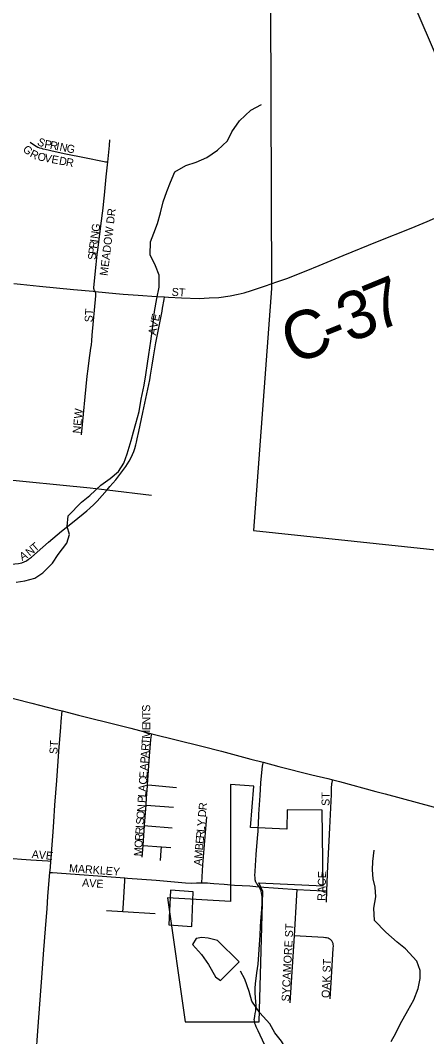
# Model space of a CAD drawing. Extents: x 1451455 to 1749751, y 218250 to 574981.
# Drawn here: x 1570313 to 1572855, y 315654 to 322002 of the extents above; entities that cross this region are included whole.
import ezdxf

# ---------------------------------------------------------------- set-up
doc = ezdxf.new("R2010")
doc.units = 0
for name, color, linetype in [('GM_X_City_Street', 7, 'Continuous'), ('GM_X_City_Street_Text', 7, 'Continuous'), ('GM_X_Corporation', 7, 'Continuous'), ('GM_X_County_Road', 7, 'Continuous'), ('GM_X_County_Road_Text', 7, 'Continuous'), ('GM_X_Minor_Lake', 7, 'Continuous'), ('GM_X_Minor_River', 7, 'Continuous'), ('GM_X_State_Route', 7, 'Continuous')]:
    doc.layers.add(name, color=color, linetype=linetype)

msp = doc.modelspace()

# ---------------------------------------------------------------- linework, layer by layer
at = {"layer": 'GM_X_City_Street'}
for points in [[(1570859.9, 321116.4), (1570869.8, 321220.3), (1570872.5, 321256.2)], [(1570373.4, 321241.5), (1570395.9, 321225.6), (1570411.1, 321216.2), (1570422.5, 321210.7), (1570433.6, 321206.3), (1570445.1, 321202.6), (1570453.3, 321200.3), (1570469.1, 321196.4), (1570530.4, 321182.2), (1570598.1, 321168.1), (1570714.1, 321145.2), (1570837.8, 321119.8), (1570846.5, 321118.3), (1570853.7, 321117.2), (1570859.9, 321116.4)], [(1570780.6, 320309.2), (1570777.3, 320315.3), (1570775.4, 320318.9), (1570774, 320322), (1570772.9, 320326), (1570772.6, 320331.9), (1570772.9, 320334.2), (1570787.3, 320476.8), (1570793.6, 320538.4), (1570798.9, 320582.1), (1570812.7, 320684.5), (1570820.7, 320749.2), (1570826.5, 320797.4), (1570830.1, 320829), (1570834.8, 320873.4), (1570838.5, 320909.3), (1570850.5, 321024.5), (1570858.3, 321099.5), (1570859.9, 321116.4)], [(1570272.3, 320359), (1570314, 320354.4), (1570433.3, 320341.6), (1570645.1, 320321.4), (1570769.2, 320310.4), (1570780.6, 320309.2)], [(1570696.1, 319412.1), (1570731.2, 319779.9), (1570736.3, 319825.7), (1570743, 319877.1), (1570754.8, 319953.9), (1570757.6, 319975), (1570760.2, 319999.9), (1570763, 320036.4), (1570785.4, 320281.2), (1570785.3, 320291.7), (1570784.7, 320297.4), (1570783.6, 320302.2), (1570780.6, 320309.2)], [(1570780.6, 320309.2), (1570909.3, 320296.6), (1570955, 320292.6), (1571049.8, 320285), (1571164.3, 320276.7), (1571214.6, 320274)], [(1570855.4, 319069.4), (1570873.4, 319089.7), (1570909.2, 319131.1), (1570948.6, 319181.4), (1570973, 319215.1), (1570993.4, 319247.8), (1571006.2, 319271.1), (1571015.1, 319290.8), (1571022.6, 319309.8), (1571028.7, 319328.4), (1571035.6, 319351.3), (1571040, 319368), (1571044.1, 319388), (1571053.8, 319433.6), (1571079.5, 319553.4), (1571122.4, 319755.8), (1571128, 319785.1), (1571137.9, 319848.4), (1571145.7, 319899.5), (1571160.4, 319987.4), (1571199.2, 320186.1), (1571202.7, 320205.2), (1571212.1, 320259.1), (1571214.6, 320274)], [(1571214.6, 320274), (1571239.7, 320272.7), (1571321.6, 320269.1), (1571430.6, 320265.3), (1571494, 320268.2), (1571553.8, 320271.7), (1571625.8, 320281), (1571674.3, 320291), (1571712.8, 320299.5)], [(1570157, 319140.3), (1570750, 319082.1), (1570855.4, 319069.4)], [(1570103, 318600.2), (1570111.9, 318600.4), (1570219.9, 318604.6), (1570252.7, 318606), (1570278.6, 318606.8), (1570300.9, 318609.7), (1570322.7, 318614.6), (1570337.6, 318619.8), (1570351.3, 318627.2), (1570363.9, 318635.7), (1570381.9, 318649.9), (1570488.2, 318743.1), (1570569.3, 318811.3), (1570649.1, 318874.8), (1570728.9, 318938.8), (1570747, 318954.2), (1570772.7, 318977.4), (1570792.7, 318998.9), (1570855.4, 319069.4)], [(1570855.4, 319069.4), (1571132.4, 319035.9)], [(1570503.7, 316750.3), (1570505, 316770.6), (1570517.4, 316934), (1570522.2, 316996.1), (1570529.4, 317100.8), (1570540.7, 317254.5), (1570554.1, 317434.4), (1570559.4, 317512.8), (1570565.5, 317584.5), (1570568.7, 317623.4), (1570574, 317688.4)], [(1571108.7, 317227.4), (1571121.5, 317405.2), (1571125.6, 317457.4), (1571129.2, 317509.1), (1571131.1, 317524.2), (1571134, 317537), (1571136.3, 317546.7)], [(1571806.8, 316590.2), (1571794.5, 316606.3), (1571791.2, 316610.8), (1571788.6, 316614.9), (1571787.2, 316617.4), (1571785.7, 316620.6), (1571784.4, 316623.6), (1571783.5, 316626.2), (1571783, 316629.1), (1571782.3, 316632.8), (1571781.7, 316637.7), (1571780.9, 316646.5), (1571780.5, 316662.6), (1571781.1, 316683.2), (1571783.7, 316726.1), (1571785.9, 316755.5), (1571788.9, 316792), (1571796.5, 316893.7), (1571799.7, 316936.8), (1571801.3, 316959.6), (1571802.2, 316979.5), (1571804.6, 317044.8), (1571812.5, 317161.5), (1571817.8, 317239.7), (1571823.1, 317303.3), (1571827.6, 317344.8), (1571828.9, 317354.1), (1571830.8, 317362.5), (1571832, 317368)], [(1572230.5, 316564.5), (1572237.2, 316720.8), (1572238.9, 316755.8), (1572249.2, 316958.3), (1572258.3, 317166.8), (1572259.8, 317209.6), (1572261, 317229.6), (1572261.6, 317236.2), (1572262.7, 317242.4), (1572265, 317251.8), (1572266.5, 317258.5)], [(1571099.2, 317100.7), (1571102.6, 317146.2), (1571108.2, 317219.7), (1571108.7, 317227.4)], [(1571108.7, 317227.4), (1571136.2, 317224.8), (1571289.3, 317210.5)], [(1571089.5, 316972.6), (1571089.8, 316975.9), (1571099.2, 317100.7)], [(1571099.2, 317100.7), (1571270.2, 317086.7)], [(1571448.1, 316615.9), (1571455, 316727.5), (1571480.1, 317027.4)], [(1571080.7, 316849.2), (1571089.5, 316972.6)], [(1571089.5, 316972.6), (1571109.4, 316971.1), (1571261.7, 316959.5)], [(1571075.5, 316775.2), (1571080.7, 316849.2)], [(1571080.7, 316849.2), (1571195.8, 316839.7)], [(1571190.2, 316754.4), (1571194.3, 316817.2), (1571195.8, 316839.7)], [(1571195.8, 316839.7), (1571254.3, 316834.9)], [(1570194.5, 316772.9), (1570215.2, 316771.3), (1570319.9, 316762.9), (1570378.8, 316758.4), (1570485.8, 316751.5), (1570503.7, 316750.3)], [(1570498, 316680), (1570501, 316711.7), (1570503.7, 316750.3)], [(1570404.9, 315439.1), (1570406, 315455.1), (1570411.2, 315540.2), (1570422.8, 315690.6), (1570442.1, 315968.4), (1570447.1, 316022.3), (1570457.6, 316169.3), (1570472.8, 316355.6), (1570479.6, 316453.7), (1570485.2, 316532.2), (1570497.9, 316679.1), (1570498, 316680)], [(1570498, 316680), (1570513.8, 316678.9), (1570967.2, 316646.3)], [(1570954.3, 316435.8), (1570955.5, 316455.5), (1570966, 316627.4), (1570967.2, 316646.3)], [(1570967.2, 316646.3), (1570982.9, 316645.1), (1571162.4, 316631), (1571346.5, 316615), (1571383.2, 316614), (1571413.9, 316614.7), (1571448.1, 316615.9)], [(1571448.1, 316615.9), (1571465, 316616), (1571482.6, 316615.1), (1571500.6, 316613.7), (1571523, 316611.8), (1571588.5, 316606.6)], [(1571588.5, 316606.6), (1571651.6, 316601.5), (1571749, 316596), (1571767.5, 316594.7), (1571786, 316592.8), (1571806.8, 316590.2)], [(1571840, 315606.4), (1571799.4, 315691.8), (1571788.2, 315715.1), (1571782.9, 315728), (1571780.3, 315735.9), (1571779.1, 315740.4), (1571778.2, 315744.3), (1571776.9, 315753.1), (1571776.4, 315761.3), (1571776.7, 315768.6), (1571778.6, 315781.8), (1571781.9, 315798.5), (1571784.9, 315814.9), (1571786.4, 315827.1), (1571787.3, 315848), (1571783.5, 315896.8), (1571782.6, 315927.7), (1571782.3, 315957.9), (1571784.1, 315985.3), (1571792.8, 316052.8), (1571799.9, 316107.4), (1571811.6, 316258.5), (1571813.7, 316289.2), (1571815.9, 316341.5), (1571817.9, 316375.1), (1571823.2, 316450.6), (1571825, 316485.9), (1571825.4, 316501.4), (1571825.1, 316519.3), (1571824.6, 316527.8), (1571823.2, 316539.8), (1571821, 316552.9), (1571819.6, 316561.3), (1571818.5, 316566.1), (1571817.4, 316569.6), (1571815.3, 316574.9), (1571811.3, 316582.7), (1571806.8, 316590.2)], [(1571806.8, 316590.2), (1572044.5, 316574.1)], [(1572027.4, 316285), (1572042.3, 316538.8), (1572044.5, 316574.1)], [(1572044.5, 316574.1), (1572207.6, 316565.7), (1572230.5, 316564.5)], [(1572227.6, 316495), (1572230.5, 316564.5)], [(1570850.9, 316442.6), (1570954.3, 316435.8)], [(1570954.3, 316435.8), (1571156.1, 316422.6)], [(1572000.7, 315864.8), (1572027.4, 316285)], [(1572251.6, 315890.2), (1572259, 316025.5), (1572270.3, 316204.8), (1572270.6, 316220.9), (1572270, 316229.6), (1572269, 316236.2), (1572266.2, 316244.7), (1572261.6, 316252.5), (1572257.4, 316256.9), (1572251.9, 316261.5), (1572249.5, 316263.2), (1572243.8, 316266.4), (1572238.4, 316268.7), (1572228.6, 316271.5), (1572222.4, 316272.6), (1572210, 316274.1), (1572027.4, 316285)]]:
    msp.add_lwpolyline(points, dxfattribs=at)
at = {"layer": 'GM_X_Corporation'}
for points in [[(1573248.1, 321008.8), (1572392.3, 322992.4)], [(1571877.7, 322094.6), (1571882.8, 320326.2), (1571771.2, 318814.9), (1573483, 318635)]]:
    msp.add_lwpolyline(points, dxfattribs=at)
msp.add_lwpolyline([(1571343.1, 315746.4), (1571806.5, 315746.4), (1571829.9, 316562), (1571804.9, 316615.8), (1572207.6, 316596.5), (1572201.4, 317068.9), (1571981.5, 317072), (1571979.9, 316950.4), (1571752.2, 316960.9), (1571773.8, 317219.7), (1571627.7, 317228.9), (1571627.4, 316499.2), (1571232.4, 316522)], close=True, dxfattribs=at)
at = {"layer": 'GM_X_County_Road'}
msp.add_lwpolyline([(1571712.8, 320299.5), (1571759.7, 320314.8), (1571846.1, 320343), (1571917.4, 320368), (1571979.2, 320388.5), (1572101, 320437.1), (1572182.8, 320470.9), (1572331.1, 320532.7), (1572546.6, 320620.7), (1572756.8, 320704.1), (1572858.2, 320746.4), (1572923.7, 320774.9), (1572960.4, 320793.3), (1572983.6, 320806.7), (1573018.4, 320827.6), (1573055.4, 320850.3), (1573099.9, 320880.4), (1573119.9, 320893.4), (1573145.3, 320911.9), (1573175, 320933.7)], dxfattribs=at)
at = {"layer": 'GM_X_Minor_Lake'}
for points in [[(1571393.8, 316559.6), (1571252.1, 316569.8), (1571242.6, 316353.6), (1571386.2, 316341.4)], [(1571386.2, 316341.4), (1571393.8, 316559.6)], [(1571682.4, 316122.5), (1571546.7, 316254.8), (1571487, 316269.7), (1571447.1, 316274.3), (1571413, 316266.9), (1571390.4, 316229.2), (1571445.3, 316168.2), (1571490.3, 316105.4), (1571533, 316028.7), (1571564.6, 316006.1)], [(1571564.6, 316006.1), (1571682.4, 316122.5)]]:
    msp.add_lwpolyline(points, dxfattribs=at)
at = {"layer": 'GM_X_Minor_River'}
for points in [[(1571348.8, 321094.9), (1571413.1, 321115.9), (1571479.6, 321144.9), (1571546.3, 321192), (1571609.2, 321249.1), (1571636.1, 321304.7), (1571683.2, 321374.1), (1571754.3, 321441.1), (1571820.8, 321476.1)], [(1570286.6, 318493.6), (1570340.7, 318500.7), (1570403, 318517.8), (1570453.5, 318551.1), (1570514.4, 318612.2), (1570549.3, 318665.8), (1570604.4, 318737), (1570619.3, 318790.8), (1570606.1, 318841.1), (1570611.2, 318907.1), (1570694.6, 318992), (1570747.2, 319035.2), (1570816.2, 319098.2), (1570874.9, 319141.4), (1570927.6, 319184.6), (1570960.4, 319236.2), (1570981.4, 319294), (1571006.7, 319377.7), (1571021.6, 319431.5), (1571034.4, 319483.4), (1571055.7, 319559.2), (1571068.9, 319635.1), (1571086.4, 319723), (1571097.4, 319786.9), (1571108.6, 319858.8), (1571117.5, 319914.8), (1571128.9, 319998.7), (1571142.4, 320092.6), (1571151.9, 320182.6), (1571167.3, 320264.5), (1571180.4, 320334.4), (1571181.7, 320410.5), (1571158.6, 320468.9), (1571125.8, 320537.5), (1571127.1, 320617.6), (1571148, 320673.4), (1571171, 320733.1), (1571190.1, 320798.9), (1571207.2, 320868.8), (1571228.3, 320932.5), (1571251.2, 320990.2), (1571278.2, 321055.9), (1571348.8, 321094.9)], [(1572793.6, 316125.3), (1572722.9, 316202.5), (1572669.7, 316245.4), (1572598.7, 316306.5), (1572528, 316379.8), (1572523.3, 316455.9), (1572536.4, 316527.8), (1572531.4, 316588), (1572520.3, 316640.2), (1572515.2, 316696.4), (1572518.1, 316748.5), (1572525.3, 316818.4)], [(1572631.4, 315625), (1572662.3, 315676.6), (1572689.2, 315732.3), (1572736.6, 315817.7), (1572773.6, 315885.2), (1572800.8, 315954.9), (1572813.8, 316016.8), (1572814.6, 316066.9), (1572793.6, 316125.3)], [(1572111.4, 315374.3), (1572088.1, 315397.1), (1572039.4, 315474), (1571988.8, 315556.9), (1571946, 315625.7), (1571904.9, 315678.4), (1571873.8, 315735), (1571811, 315804), (1571760.3, 315876.9), (1571743.3, 315937.3), (1571716.6, 316013.8), (1571689.4, 316064.3)]]:
    msp.add_lwpolyline(points, dxfattribs=at)
at = {"layer": 'GM_X_State_Route'}
for points in [[(1568840.9, 317999.3), (1568957.4, 317986.5), (1569062.8, 317974.8), (1569097.6, 317971.6), (1569157.9, 317965.2), (1569309.8, 317949.5), (1569531.8, 317925.5), (1569602.7, 317918.4), (1569679.2, 317907.4), (1569679.8, 317907.3), (1569763.3, 317889.9), (1569854.6, 317868.6), (1569959.6, 317843.6), (1570026.7, 317827.6), (1570061.2, 317819.3), (1570221.3, 317778), (1570368, 317740.4), (1570384.7, 317736.2)], [(1570384.7, 317736.2), (1570527.6, 317700.4), (1570574, 317688.4), (1570676.7, 317662), (1570937.3, 317597.1), (1571003.4, 317580.3)], [(1571003.4, 317580.3), (1571136.3, 317546.7), (1571447.4, 317467.9), (1571570.9, 317437.4), (1571571.7, 317437.1)], [(1571571.7, 317437.1), (1571754.2, 317388.4), (1571832, 317368), (1571929.7, 317342.4), (1572136.3, 317290.6), (1572235.8, 317266.1)], [(1572235.8, 317266.1), (1572266.5, 317258.5), (1572309.4, 317247.3), (1572535.9, 317185.8), (1572594.3, 317170.1)], [(1572594.3, 317170.1), (1572894.9, 317089.2), (1573055.3, 317045.8)]]:
    msp.add_lwpolyline(points, dxfattribs=at)

# ---------------------------------------------------------------- texts
at = {"layer": 'GM_X_City_Street_Text'}
for s, rotation, p in [('S', 333.48994, (1570414, 321227.1)), ('P', 350.10918, (1570460.5, 321206.4)), ('G', 317.76748, (1570323.8, 321190.3)), ('R', 332.90982, (1570368.2, 321152.6)), ('R', 348.93057, (1570494.9, 321200.4)), ('I', 348.9329, (1570533.7, 321192.8)), ('N', 348.92584, (1570555.3, 321188.6)), ('G', 348.92965, (1570598.5, 321180.2)), ('O', 347.47857, (1570416.5, 321129.8)), ('V', 348.99813, (1570460.8, 321120)), ('E', 349.28041, (1570504.3, 321111.6)), ('D', 349.30072, (1570551.8, 321102.6)), ('R', 349.30203, (1570595.1, 321094.4)), ('MEADOW DR', 82.95903, (1570858.3, 320404.2)), ('N', 81.86371, (1570800, 320635)), ('G', 81.87383, (1570806.3, 320678.5)), ('R', 82.04505, (1570791.4, 320574)), ('I', 81.88535, (1570796.9, 320613.2)), ('P', 82.87837, (1570787.1, 320539.3)), ('S', 88.12816, (1570786.1, 320505.3)), ('ST', 356.18786, (1571258.1, 320281.9)), ('ST', 86.42578, (1570764.1, 320114.7)), ('AVE', 78.30938, (1571160.3, 320032.4)), ('NEW', 84.64364, (1570689.3, 319419.8)), ('N', 40.00595, (1570371.4, 318652.6)), ('T', 40.06932, (1570405.2, 318680.9)), ('A', 28.37155, (1570323.5, 318625.4)), ('S', 89.99561, (1571124.9, 317683.4)), ('T', 89.99561, (1571124.9, 317648.2)), ('N', 89.99284, (1571124.9, 317604.2)), ('E', 89.96392, (1571124.9, 317568.9)), ('T', 86.01267, (1571120.7, 317477.3)), ('M', 88.2729, (1571123.2, 317514.5)), ('ST', 86.42578, (1570544.1, 317417.5)), ('R', 86.01387, (1571117.9, 317437.8)), ('P', 86.00781, (1571112.4, 317358.8)), ('A', 86.01817, (1571114.9, 317393.9)), ('A', 86.01872, (1571109.4, 317314.9)), ('C', 86.01387, (1571103.3, 317227.1)), ('E', 86.00781, (1571106, 317266.6)), ('A', 86.01872, (1571100.2, 317183.2)), ('P', 86.00781, (1571095.3, 317112.9)), ('L', 86.01979, (1571097.8, 317148.1)), ('ST', 90, (1572246.9, 317095.7)), ('N', 86.01817, (1571091.3, 317055.9)), ('D', 84.92232, (1571473, 317023)), ('R', 84.91769, (1571476.9, 317066.8)), ('S', 86.01267, (1571085.8, 316976.9)), ('O', 86.00781, (1571088.3, 317012)), ('Y', 84.92476, (1571468, 316966)), ('R', 86.01387, (1571081.5, 316915.4)), ('I', 86.01081, (1571084.3, 316954.9)), ('R', 84.91769, (1571461.4, 316891.5)), ('L', 84.91692, (1571464.9, 316931)), ('O', 86.01232, (1571075.7, 316832)), ('R', 86.01387, (1571078.8, 316875.9)), ('E', 84.92203, (1571458.2, 316856.5)), ('A', 354.93321, (1570382.6, 316770.7)), ('V', 354.94195, (1570426.4, 316766.8)), ('E', 351.5415, (1570469.5, 316763)), ('M', 86.0169, (1571072.1, 316779.4)), ('M', 84.93913, (1571450.1, 316764.4)), ('B', 84.91769, (1571454.7, 316817)), ('A', 85.52586, (1571446.7, 316720.7)), ('MARKLEY', 355.85597, (1570615.8, 316682.7)), ('RACE', 88.44976, (1572220.5, 316502)), ('AVE', 356.05339, (1570697.8, 316592.5)), ('SYCAMORE ST', 87.04971, (1571996.1, 315873)), ('OAK ST', 87.70808, (1572246.9, 315894.8))]:
    msp.add_text(s, height=50, rotation=rotation, dxfattribs=at).set_placement(p)
at = {"layer": 'GM_X_County_Road_Text'}
for s, rotation, p in [('7', 22.26104, (1572541.8, 320054.1)), ('3', 22.16141, (1572370.2, 319984.2)), ('C', 20.22303, (1572014.2, 319849.2)), ('-', 21.81317, (1572253.9, 319937.7))]:
    msp.add_text(s, height=300, rotation=rotation, dxfattribs=at).set_placement(p)

doc.saveas('drawing.dxf')
